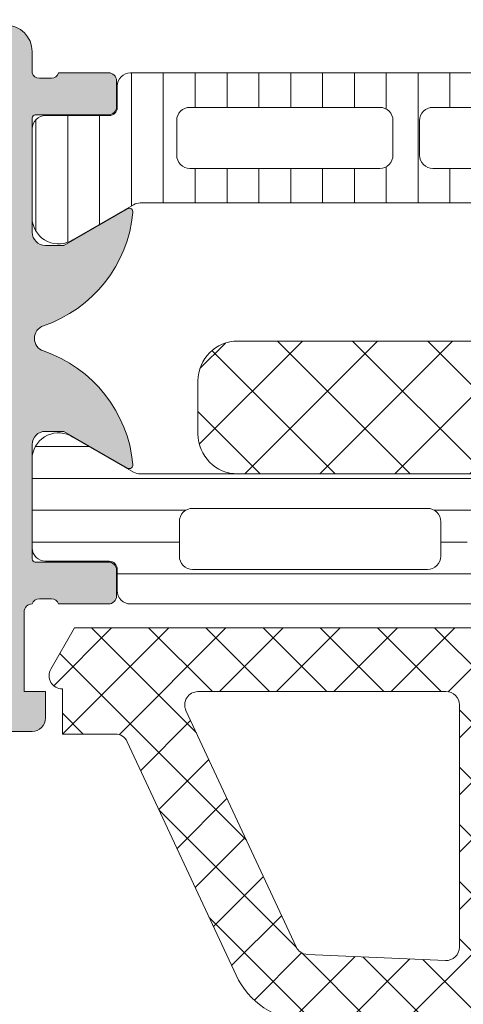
# Model space of a CAD drawing. Header units: millimetres. Extents: x 213386 to 506888, y 183055 to 450952.
# Tile 840 of 1056: x 399549 to 399566, y 325402 to 325439. Entities that reach past the tile are written whole.
import ezdxf

# ---------------------------------------------------------------- set-up
doc = ezdxf.new("R2010")
doc.units = ezdxf.units.MM
doc.layers.add('FASÁDA DETAILNÍ', color=255, linetype='Continuous', lineweight=0)
doc.layers.add('NOVA', color=255, linetype='Continuous', lineweight=0)
pattern_1 = [(135, (0, 0), (-1.077630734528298, -1.077630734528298), []), (225, (0, 0), (1.077630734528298, -1.077630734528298), [])]

# ---------------------------------------------------------------- blocks, each defined once
blk = doc.blocks.new('A$C69D17D4D')
at = {"layer": 'FASÁDA DETAILNÍ'}
h = blk.add_hatch(color=256, dxfattribs=at)
edge = h.paths.add_edge_path()
edge.add_arc((1588.938067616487, 7686.810455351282), 0.120000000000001, 90.0000000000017, 180.0000000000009, ccw=False)
edge.add_line((1588.938067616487, 7686.930455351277), (1591.698065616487, 7686.930455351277))
edge.add_arc((1591.698065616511, 7687.230455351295), 0.3000000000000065, 270, 359.9999999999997)
edge.add_line((1591.998065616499, 7687.230455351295), (1591.998065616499, 7688.210429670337))
edge.add_arc((1591.698065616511, 7688.210429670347), 0.3000000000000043, -8.905553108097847e-14, 90.00000000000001)
edge.add_line((1591.698065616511, 7688.510429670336), (1589.818054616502, 7688.510429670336))
edge.add_arc((1589.550511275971, 7688.589296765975), 0.2789255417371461, -91.16287007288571, -16.42459455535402, ccw=False)
edge.add_line((1589.544850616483, 7688.310428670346), (1589.091256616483, 7688.310428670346))
edge.add_arc((1589.085588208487, 7688.589266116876), 0.2788950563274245, -163.58012358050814, -88.83541062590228, ccw=False)
edge.add_line((1588.818067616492, 7688.510429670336), (1588.818067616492, 7689.310604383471))
edge.add_arc((1587.818067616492, 7689.31060438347), 0.9999999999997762, -1.276038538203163e-11, 89.9999999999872)
edge.add_line((1587.818067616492, 7690.31060438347), (1584.318060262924, 7690.31060438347))
edge.add_arc((1584.318080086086, 7689.310584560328), 1.000019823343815, 90.00113576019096, 179.9988642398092)
edge.add_line((1583.318060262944, 7689.31060438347), (1583.318060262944, 7688.81060438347))
edge.add_line((1583.318060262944, 7688.81060438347), (1585.818060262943, 7688.81060438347))
edge.add_arc((1585.818014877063, 7687.810558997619), 1.000045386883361, 0.0026002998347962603, 89.99739970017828, ccw=False)
edge.add_line((1586.818060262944, 7687.81060438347), (1586.818060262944, 7686.510586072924))
edge.add_arc((1585.818007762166, 7686.510638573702), 1.000052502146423, -89.99699208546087, -0.0030079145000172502, ccw=False)
edge.add_line((1585.818060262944, 7685.510586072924), (1578.818060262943, 7685.510586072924))
edge.add_arc((1578.318060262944, 7686.035707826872), 0.7250881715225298, -133.5961838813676, -46.40381611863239, ccw=False)
edge.add_line((1577.818060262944, 7685.510586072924), (1571.783972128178, 7685.510586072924))
edge.add_arc((1571.784024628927, 7686.510638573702), 1.000052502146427, 180.0030079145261, 269.9969920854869, ccw=False)
edge.add_line((1570.783972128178, 7686.510586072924), (1570.783972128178, 7687.81060438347))
edge.add_arc((1571.78401751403, 7687.810558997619), 1.000045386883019, 90.00260029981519, 179.9973997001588, ccw=False)
edge.add_line((1571.783972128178, 7688.81060438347), (1573.318060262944, 7688.81060438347))
edge.add_line((1573.318060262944, 7688.81060438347), (1573.318060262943, 7689.410610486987))
edge.add_line((1573.318060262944, 7689.410610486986), (1572.218054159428, 7690.510586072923))
edge.add_line((1572.218054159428, 7690.510586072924), (1568.818060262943, 7690.510586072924))
edge.add_line((1568.818060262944, 7690.510586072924), (1568.818060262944, 7663.510685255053))
edge.add_line((1568.818060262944, 7663.510685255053), (1572.218054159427, 7663.510685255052))
edge.add_line((1572.218054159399, 7663.510685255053), (1573.318060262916, 7664.610660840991))
edge.add_line((1573.318060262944, 7664.61066084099), (1573.318060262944, 7665.210666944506))
edge.add_line((1573.318060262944, 7665.210666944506), (1571.783972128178, 7665.210666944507))
edge.add_arc((1571.78401751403, 7666.210712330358), 1.000045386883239, 180.0026002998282, 269.99739970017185, ccw=False)
edge.add_line((1570.783972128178, 7666.210666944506), (1570.783972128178, 7667.510685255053))
edge.add_arc((1571.784024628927, 7667.510632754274), 1.000052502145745, 90.0030079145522, 179.996992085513, ccw=False)
edge.add_line((1571.783972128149, 7668.510685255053), (1577.818060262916, 7668.510685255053))
edge.add_arc((1578.318060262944, 7667.985563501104), 0.7250881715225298, 46.40381611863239, 133.5961838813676, ccw=False)
edge.add_line((1578.818060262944, 7668.510685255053), (1585.818060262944, 7668.510685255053))
edge.add_arc((1585.818007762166, 7667.510632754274), 1.000052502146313, 0.0030079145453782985, 89.99699208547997, ccw=False)
edge.add_line((1586.818060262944, 7667.510685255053), (1586.818060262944, 7666.210666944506))
edge.add_arc((1585.818014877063, 7666.210712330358), 1.000045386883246, -89.9973997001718, -0.0026002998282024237, ccw=False)
edge.add_line((1585.818060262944, 7665.210666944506), (1583.318060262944, 7665.210666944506))
edge.add_line((1583.318060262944, 7665.210666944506), (1583.318060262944, 7664.710666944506))
edge.add_arc((1584.318080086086, 7664.710686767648), 1.000019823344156, 180.0011357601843, 269.9988642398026)
edge.add_line((1584.318060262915, 7663.710666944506), (1588.818060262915, 7663.710666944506))
edge.add_arc((1588.818070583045, 7664.210656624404), 0.4999896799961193, 269.9988173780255, 360.0011826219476)
edge.add_line((1589.318060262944, 7664.210666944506), (1589.318060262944, 7665.210666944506))
edge.add_line((1589.318060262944, 7665.210666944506), (1588.518057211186, 7665.210666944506))
edge.add_line((1588.518057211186, 7665.210666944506), (1588.518057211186, 7668.210682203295))
edge.add_arc((1588.818064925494, 7668.210684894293), 0.3000077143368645, 89.99948607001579, 180.0005139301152, ccw=False)
edge.add_arc((1589.085588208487, 7668.431856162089), 0.2788950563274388, 88.83541062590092, 163.5801235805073, ccw=False)
edge.add_line((1589.091256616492, 7668.71069360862), (1589.544850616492, 7668.71069360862))
edge.add_arc((1589.550511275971, 7668.431825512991), 0.2789255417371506, 16.424594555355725, 91.16287007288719, ccw=False)
edge.add_line((1589.81805461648, 7668.51069260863), (1591.698065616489, 7668.51069260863))
edge.add_arc((1591.698065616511, 7668.810692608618), 0.3000000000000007, 269.9999999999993, 359.9999999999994)
edge.add_line((1591.998065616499, 7668.810692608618), (1591.998065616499, 7669.790666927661))
edge.add_arc((1591.698065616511, 7669.790666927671), 0.3000000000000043, 1.272221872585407e-14, 90.00000000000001)
edge.add_line((1591.698065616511, 7670.090666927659), (1588.938067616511, 7670.090666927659))
edge.add_arc((1588.938067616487, 7670.210666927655), 0.1200000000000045, 180, 269.9999999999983, ccw=False)
edge.add_line((1588.818067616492, 7670.210666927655), (1588.818067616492, 7674.510692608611))
edge.add_arc((1589.318067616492, 7674.51069260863), 0.4999999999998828, 90.00000000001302, 180.0000000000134, ccw=False)
edge.add_line((1589.318067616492, 7675.01069260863), (1590.018067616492, 7675.01069260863))
edge.add_line((1590.018067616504, 7675.01069260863), (1592.410887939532, 7673.629197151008))
edge.add_arc((1592.47994783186, 7673.748812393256), 0.1381197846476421, 239.9999999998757, 367.702437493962)
edge.add_arc((1587.63859659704, 7673.301194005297), 4.999999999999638, 5.34922800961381, 71.29059925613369)
edge.add_arc((1589.402822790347, 7678.510561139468), 0.5000000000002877, 108.70940074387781, 251.29059925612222, ccw=False)
edge.add_arc((1587.63859659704, 7683.719928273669), 4.999999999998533, -71.29059925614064, -5.349228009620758)
edge.add_arc((1592.47994783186, 7683.27230988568), 0.1381197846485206, -7.702437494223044, 119.9999999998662)
edge.add_line((1592.410887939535, 7683.391925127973), (1590.018067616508, 7682.010429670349))
edge.add_line((1590.018067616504, 7682.010429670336), (1589.318067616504, 7682.010429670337))
edge.add_arc((1589.318067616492, 7682.510429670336), 0.5000000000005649, 179.9999999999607, 269.99999999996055, ccw=False)
edge.add_line((1588.818067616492, 7682.510429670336), (1588.818067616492, 7686.810455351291))
edge = h.paths.add_edge_path(flags=16)
edge.add_arc((1570.918066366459, 7671.510677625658), 0.5, 180, 270, ccw=False)
edge.add_line((1570.418066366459, 7671.510677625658), (1570.418066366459, 7683.510586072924))
edge.add_arc((1570.918066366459, 7683.510586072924), 0.5, 90, 180, ccw=False)
edge.add_line((1570.918066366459, 7684.010586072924), (1586.618048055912, 7684.010586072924))
edge.add_arc((1586.618048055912, 7683.510586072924), 0.5, 0, 90, ccw=False)
edge.add_line((1587.118048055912, 7683.510586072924), (1587.118048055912, 7671.510677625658))
edge.add_arc((1586.618048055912, 7671.510677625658), 0.5, -90, 0, ccw=False)
edge.add_line((1586.618048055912, 7671.010677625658), (1585.118048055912, 7671.010677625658))
edge.add_line((1585.118048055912, 7671.010677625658), (1585.118048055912, 7670.510677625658))
edge.add_arc((1584.618048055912, 7670.510677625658), 0.5000000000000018, -89.99999999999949, 0, ccw=False)
edge.add_line((1584.618048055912, 7670.010677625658), (1572.918066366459, 7670.010677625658))
edge.add_arc((1572.918066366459, 7670.510677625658), 0.5, 180, 269.9999999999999, ccw=False)
edge.add_line((1572.418066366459, 7670.510677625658), (1572.418066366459, 7671.010677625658))
edge.add_line((1572.418066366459, 7671.010677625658), (1570.918066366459, 7671.010677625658))
h = blk.add_hatch(dxfattribs=at)
h.set_pattern_fill('_USER', color=256, scale=1.2, angle=90, style=0, pattern_type=0)
h.set_pattern_definition([(90, (0, 0), (-1.2, 7.347638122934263e-17), [])])
edge = h.paths.add_edge_path()
edge.add_line((1622.493950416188, 7683.543574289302), (1624.777607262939, 7682.225104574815))
edge.add_arc((1625.318242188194, 7683.066357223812), 0.9999960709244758, 237.2729839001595, 351.8183919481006)
edge.add_line((1626.308060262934, 7682.92404657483), (1626.308060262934, 7686.400588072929))
edge.add_arc((1625.808064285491, 7686.400590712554), 0.4999959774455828, -0.0003024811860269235, 90.00030248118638)
edge.add_line((1625.808061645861, 7686.900586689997), (1623.408063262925, 7686.9002547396))
edge.add_arc((1623.408063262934, 7687.200254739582), 0.3000000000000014, 180, 269.9999999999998, ccw=False)
edge.add_line((1623.108063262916, 7687.200254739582), (1623.108063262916, 7688.010586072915))
edge.add_arc((1622.608065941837, 7688.010588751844), 0.4999973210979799, -0.0003069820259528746, 90.00030698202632)
edge.add_line((1622.608063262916, 7688.510586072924), (1592.525588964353, 7688.510586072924))
edge.add_arc((1592.525586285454, 7688.010588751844), 0.4999973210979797, 89.99969301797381, 180.0003069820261)
edge.add_line((1592.025588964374, 7688.010586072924), (1592.025588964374, 7687.20025473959))
edge.add_arc((1591.725588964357, 7687.200254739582), 0.3000000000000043, -90, -1.1368683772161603e-13, ccw=False)
edge.add_line((1591.725588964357, 7686.900254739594), (1589.32559058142, 7686.900586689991))
edge.add_arc((1589.325587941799, 7686.400590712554), 0.4999959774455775, 89.99969751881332, 180.0003024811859)
edge.add_line((1588.825591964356, 7686.400588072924), (1588.825591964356, 7682.924046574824))
edge.add_arc((1589.815410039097, 7683.066357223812), 0.9999960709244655, 188.1816080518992, 302.7270160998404)
edge.add_line((1590.35604496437, 7682.225104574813), (1592.63970181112, 7683.5435742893))
edge.add_arc((1592.889701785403, 7683.110561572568), 0.5000000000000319, 90.00005990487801, 119.9999965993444, ccw=False)
edge.add_line((1592.88970126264, 7683.610561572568), (1622.243950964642, 7683.610561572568))
edge.add_arc((1622.243950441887, 7683.110561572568), 0.5000000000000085, 60.0000034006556, 89.99994009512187, ccw=False)
edge = h.paths.add_edge_path(flags=16)
edge.add_line((1601.917233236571, 7684.910572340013), (1594.767208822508, 7684.910587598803))
edge.add_arc((1594.76725238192, 7685.410631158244), 0.5000435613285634, 180.0049911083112, 269.9950088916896, ccw=False)
edge.add_line((1594.267208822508, 7685.410587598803), (1594.267208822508, 7686.710596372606))
edge.add_arc((1594.767221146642, 7686.710568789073), 0.5000123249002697, 90.00141220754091, 179.9968392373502, ccw=False)
edge.add_line((1594.767208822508, 7687.210581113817), (1601.917233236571, 7687.210581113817))
edge.add_arc((1601.917189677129, 7686.710537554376), 0.5000435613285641, 0.004991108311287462, 89.99500889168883, ccw=False)
edge.add_line((1602.417233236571, 7686.710581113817), (1602.417233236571, 7685.410572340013))
edge.add_arc((1601.917189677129, 7685.410615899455), 0.5000435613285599, -89.99500889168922, -0.004991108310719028, ccw=False)
edge = h.paths.add_edge_path(flags=16)
edge.add_line((1620.267232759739, 7684.910572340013), (1613.117206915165, 7684.910572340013))
edge.add_arc((1613.117250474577, 7685.410615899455), 0.5000435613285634, 180.0049911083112, 269.9950088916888, ccw=False)
edge.add_line((1612.617206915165, 7685.410572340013), (1612.617206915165, 7686.710581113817))
edge.add_arc((1613.117250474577, 7686.710537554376), 0.5000435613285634, 90.00499110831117, 179.9950088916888, ccw=False)
edge.add_line((1613.117206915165, 7687.210581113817), (1620.267232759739, 7687.210581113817))
edge.add_arc((1620.267189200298, 7686.710537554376), 0.5000435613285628, 0.004991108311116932, 89.99500889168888, ccw=False)
edge.add_line((1620.767232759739, 7686.710581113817), (1620.767232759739, 7685.410572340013))
edge.add_arc((1620.267189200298, 7685.410615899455), 0.5000435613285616, -89.99500889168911, -0.004991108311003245, ccw=False)
edge = h.paths.add_edge_path(flags=16)
edge.add_line((1611.117206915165, 7684.910572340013), (1603.917233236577, 7684.910572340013))
edge.add_arc((1603.917182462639, 7685.410521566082), 0.4999492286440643, -180.00581885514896, -89.99418114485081, ccw=False)
edge.add_line((1603.417233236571, 7685.410572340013), (1603.417233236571, 7686.710581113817))
edge.add_arc((1603.917182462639, 7686.710631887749), 0.4999492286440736, 89.99418114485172, 180.0058188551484, ccw=False)
edge.add_line((1603.917233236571, 7687.210581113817), (1611.117206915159, 7687.210581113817))
edge.add_arc((1611.117257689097, 7686.710631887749), 0.4999492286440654, -0.005818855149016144, 90.00581885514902, ccw=False)
edge.add_line((1611.617206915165, 7686.710581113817), (1611.617206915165, 7685.410572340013))
edge.add_arc((1611.117257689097, 7685.410521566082), 0.4999492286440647, -90.00581885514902, 0.005818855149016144, ccw=False)
h = blk.add_hatch(dxfattribs=at)
h.set_pattern_fill('NETZ', color=256, scale=2, angle=45, style=0)
h.set_pattern_definition([(45, (0, 0), (-1.414213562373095, 1.414213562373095), []), (135, (0, 0), (-1.414213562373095, -1.414213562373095), [])])
h.paths.add_polyline_path([(1623.566983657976, 7678.411320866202, -0.4142135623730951), (1625.066983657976, 7676.911320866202), (1625.066983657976, 7674.911320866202, -0.4142135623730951), (1623.566983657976, 7673.411320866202), (1596.566983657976, 7673.411320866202, -0.4142135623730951), (1595.066983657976, 7674.911320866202), (1595.066983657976, 7676.911320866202, -0.4142135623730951), (1596.566983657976, 7678.411320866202)])
h = blk.add_hatch(dxfattribs=at)
h.set_pattern_fill('LINIE', color=256, scale=1.2, angle=180, style=0)
h.set_pattern_definition([(180, (1631.942673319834, 7687.793548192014), (-1.469551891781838e-16, -1.2), [])])
edge = h.paths.add_edge_path()
edge.add_arc((1628.407976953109, 7669.819775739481), 0.3000000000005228, 89.99792470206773, 179.9979247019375)
edge.add_line((1628.107976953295, 7669.819786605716), (1628.107948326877, 7669.009455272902))
edge.add_arc((1627.607951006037, 7669.009470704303), 0.4999973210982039, 269.9976177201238, 359.99823168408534, ccw=False)
edge.add_line((1627.607930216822, 7668.50947338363), (1626.766857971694, 7668.508152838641))
edge.add_arc((1626.766857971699, 7668.308152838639), 0.1999999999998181, 89.99999999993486, 180)
edge.add_line((1626.566857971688, 7668.308152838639), (1626.566857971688, 7664.208152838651))
edge.add_arc((1626.066857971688, 7664.208152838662), 0.5, -90, 0, ccw=False)
edge.add_line((1626.066857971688, 7663.708152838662), (1625.23610874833, 7663.708152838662))
edge.add_arc((1625.23610874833, 7664.708152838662), 1, 195.0000000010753, 269.99999999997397, ccw=False)
edge.add_line((1624.270182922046, 7664.449333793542), (1624.066857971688, 7665.208152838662))
edge.add_line((1624.066857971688, 7665.208152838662), (1625.066857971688, 7665.208152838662))
edge.add_line((1625.066857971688, 7665.208152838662), (1625.066857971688, 7667.508152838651))
edge.add_arc((1624.062731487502, 7667.506443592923), 1.004127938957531, 0.09753001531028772, 89.7659122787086)
edge.add_line((1624.066833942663, 7668.510563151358), (1621.066955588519, 7668.510563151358))
edge.add_arc((1621.070983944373, 7667.506443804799), 1.004127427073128, 90.2298596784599, 179.9024820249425)
edge.add_line((1620.066857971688, 7667.508152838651), (1620.066857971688, 7665.208152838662))
edge.add_line((1620.066857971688, 7665.208152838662), (1621.066857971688, 7665.208152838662))
edge.add_line((1621.066857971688, 7665.208152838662), (1620.863533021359, 7664.449333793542))
edge.add_arc((1619.897607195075, 7664.708152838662), 1.000000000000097, 270, 344.99999999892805, ccw=False)
edge.add_line((1619.897607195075, 7663.708152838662), (1619.066857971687, 7663.708152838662))
edge.add_arc((1619.066857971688, 7664.208152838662), 0.5, 180, 270, ccw=False)
edge.add_line((1618.566857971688, 7664.208152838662), (1618.566857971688, 7668.308152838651))
edge.add_arc((1618.362684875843, 7668.306424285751), 0.2041804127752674, 0.485061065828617, 88.84413105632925)
edge.add_line((1618.366803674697, 7668.510563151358), (1592.525436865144, 7668.510586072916))
edge.add_arc((1592.525452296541, 7669.010583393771), 0.4999973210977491, 179.9976177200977, 269.9982316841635, ccw=False)
edge.add_line((1592.025454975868, 7669.010604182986), (1592.025483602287, 7669.820935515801))
edge.add_arc((1591.725483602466, 7669.820946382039), 0.2999999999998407, 359.9979247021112, 449.9979247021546)
edge.add_line((1591.725494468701, 7670.120946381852), (1589.325496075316, 7670.120701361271))
edge.add_arc((1589.325511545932, 7670.620697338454), 0.4999959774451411, 179.9976222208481, 269.9982271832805, ccw=False)
edge.add_line((1588.825515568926, 7670.620718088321), (1588.82564221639, 7674.097259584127))
edge.add_arc((1589.81545513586, 7673.95491308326), 0.9999960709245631, 57.27090860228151, 171.8163166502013, ccw=False)
edge.add_line((1590.356120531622, 7674.796146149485), (1592.639729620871, 7673.477593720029))
edge.add_arc((1592.88974527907, 7673.910597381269), 0.4999999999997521, 239.9979281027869, 269.9978647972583)
edge.add_line((1592.889726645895, 7673.410597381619), (1627.243995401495, 7673.409511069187))
edge.add_arc((1627.244012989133, 7673.909511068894), 0.5000000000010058, 269.9979846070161, 299.997921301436)
edge.add_line((1627.493997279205, 7673.476489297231), (1629.77770188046, 7674.794876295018))
edge.add_arc((1630.31830633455, 7673.953604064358), 0.9999960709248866, 8.179532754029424, 122.7249408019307, ccw=False)
edge.add_line((1631.308129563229, 7674.095878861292), (1631.308002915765, 7670.619337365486))
edge.add_arc((1630.808006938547, 7670.619352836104), 0.4999959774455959, 269.99762222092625, 359.99822718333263, ccw=False)
edge.add_line((1630.80798618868, 7670.119356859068), (1628.407987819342, 7670.11977573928))
edge = h.paths.add_edge_path(flags=16)
edge.add_line((1604.216864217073, 7670.310051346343), (1604.216864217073, 7671.610045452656))
edge.add_arc((1603.716867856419, 7671.610049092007), 0.4999963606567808, 359.9995829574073, 450.0004170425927)
edge.add_line((1603.716864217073, 7672.11004545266), (1594.866870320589, 7672.11004545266))
edge.add_arc((1594.86686668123, 7671.610049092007), 0.4999963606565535, 89.99958295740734, 180.0004170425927)
edge.add_line((1594.366870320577, 7671.61004545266), (1594.366870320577, 7670.310051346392))
edge.add_arc((1594.866870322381, 7670.310034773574), 0.5000000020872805, 179.9981008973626, 269.9999997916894)
edge.add_line((1594.866870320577, 7669.810034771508), (1603.716864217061, 7669.810034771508))
edge.add_arc((1603.716864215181, 7670.310034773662), 0.5000000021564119, 270.000000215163, 360.0018990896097)
edge = h.paths.add_edge_path(flags=16)
edge.add_arc((1614.416870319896, 7670.310034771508), 0.5, 269.9999999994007, 360)
edge.add_line((1614.916870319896, 7670.310034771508), (1614.916870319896, 7671.61004545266))
edge.add_arc((1614.416870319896, 7671.61004545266), 0.5, 0, 90.00000000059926)
edge.add_line((1614.416870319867, 7672.11004545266), (1605.716864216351, 7672.11004545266))
edge.add_arc((1605.716864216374, 7671.61004545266), 0.5, 90.00000000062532, 179.9999999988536)
edge.add_line((1605.216864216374, 7671.61004545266), (1605.216864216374, 7670.310034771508))
edge.add_arc((1605.716864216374, 7670.310034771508), 0.5, 179.9999999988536, 269.9999999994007)
edge.add_line((1605.716864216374, 7669.810034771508), (1614.41687031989, 7669.810034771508))
edge = h.paths.add_edge_path(flags=16)
edge.add_arc((1616.41686668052, 7671.610049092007), 0.4999963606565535, 89.99958295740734, 180.0004170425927)
edge.add_line((1615.916870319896, 7671.61004545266), (1615.916870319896, 7670.310051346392))
edge.add_arc((1616.4168703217, 7670.310034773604), 0.5000000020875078, 179.9981008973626, 269.9999997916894)
edge.add_line((1616.416870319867, 7669.810034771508), (1625.26687947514, 7669.810034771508))
edge.add_arc((1625.266879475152, 7670.310019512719), 0.4999847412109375, 269.9999999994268, 360)
edge.add_line((1625.766864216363, 7670.310019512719), (1625.766864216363, 7671.610030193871))
edge.add_arc((1625.266848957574, 7671.610030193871), 0.5000152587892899, 0, 90.0000000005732)
edge.add_line((1625.266848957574, 7672.11004545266), (1616.416870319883, 7672.11004545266))
h = blk.add_hatch(dxfattribs=at)
h.set_pattern_fill('ANSI37', color=256, scale=0.48, angle=90, style=0)
h.set_pattern_definition(pattern_1)
edge = h.paths.add_edge_path(flags=16)
edge.add_line((1622.219337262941, 7664.174880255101), (1622.119593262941, 7665.567734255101))
edge.add_arc((1622.718060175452, 7665.610591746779), 0.599999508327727, 89.99999164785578, 184.0960805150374, ccw=False)
edge.add_arc((1622.718060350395, 7665.610591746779), 0.5999995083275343, -4.096080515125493, 90.0000083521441, ccw=False)
edge.add_line((1623.316527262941, 7665.567734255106), (1623.216783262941, 7664.174880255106))
edge.add_arc((1622.718060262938, 7664.210594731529), 0.500000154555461, 184.096064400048, 355.9039355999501, ccw=False)
edge = h.paths.add_edge_path(flags=16)
edge.add_arc((1624.318056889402, 7661.010586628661), 0.49999962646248, 89.99995719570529, 180.0000428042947, ccw=False)
edge.add_line((1624.318057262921, 7661.510586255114), (1627.911742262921, 7661.510586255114))
edge.add_arc((1627.911742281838, 7661.010585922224), 0.5000003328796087, -23.21802660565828, 90.00000216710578, ccw=False)
edge.add_line((1628.371248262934, 7660.813470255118), (1625.655370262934, 7654.482368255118))
edge.add_arc((1625.195864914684, 7654.679484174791), 0.4999998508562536, 267.4998893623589, 336.78191820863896, ccw=False)
edge.add_line((1625.174054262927, 7654.179960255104), (1624.296247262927, 7654.218286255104))
edge.add_arc((1624.318056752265, 7654.71780986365), 0.4999994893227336, 179.9999551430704, 267.50002088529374, ccw=False)
edge.add_line((1623.818057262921, 7654.717810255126), (1623.818057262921, 7661.010586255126))
edge = h.paths.add_edge_path(flags=16)
edge.add_line((1598.764138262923, 7655.602424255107), (1594.615468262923, 7664.499277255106))
edge.add_arc((1595.068622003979, 7664.710586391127), 0.4999998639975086, 89.9999703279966, 205.000007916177, ccw=False)
edge.add_line((1595.068622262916, 7665.210586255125), (1604.418057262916, 7665.210586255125))
edge.add_arc((1604.418057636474, 7664.710586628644), 0.49999962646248, -4.28042947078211e-05, 90.00004280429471, ccw=False)
edge.add_line((1604.918057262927, 7664.710586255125), (1604.918057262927, 7655.586663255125))
edge.add_arc((1604.418057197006, 7655.586663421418), 0.5000000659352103, 267.4999727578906, 359.999980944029, ccw=False)
edge.add_line((1604.396247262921, 7655.087139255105), (1599.195483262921, 7655.314209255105))
edge.add_arc((1599.217292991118, 7655.813734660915), 0.5000012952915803, 205.0000919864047, 267.5000025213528, ccw=False)
edge = h.paths.add_edge_path(flags=16)
edge.add_arc((1607.618056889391, 7664.710586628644), 0.49999962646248, 89.99995719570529, 180.0000428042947, ccw=False)
edge.add_line((1607.618057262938, 7665.210586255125), (1614.818057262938, 7665.210586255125))
edge.add_arc((1614.818057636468, 7664.710586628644), 0.49999962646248, -4.28042947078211e-05, 90.00004280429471, ccw=False)
edge.add_line((1615.318057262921, 7664.710586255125), (1615.318057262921, 7663.510586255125))
edge.add_arc((1617.318055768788, 7663.510584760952), 1.999998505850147, 179.9999571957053, 270.0000428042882)
edge.add_line((1617.318057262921, 7661.510586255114), (1621.118057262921, 7661.510586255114))
edge.add_arc((1621.118057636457, 7661.010586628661), 0.49999962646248, -4.28042947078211e-05, 90.00004280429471, ccw=False)
edge.add_line((1621.618057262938, 7661.010586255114), (1621.618057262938, 7654.857525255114))
edge.add_arc((1621.118057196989, 7654.857525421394), 0.5000000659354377, 267.4999727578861, 359.9999809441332, ccw=False)
edge.add_line((1621.096247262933, 7654.35800125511), (1615.596247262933, 7654.59813625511))
edge.add_arc((1615.618056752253, 7655.097659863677), 0.4999994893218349, 179.9999551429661, 267.50002088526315, ccw=False)
edge.add_line((1615.118057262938, 7655.097660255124), (1615.118057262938, 7660.410586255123))
edge.add_arc((1614.018057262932, 7660.410586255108), 1.099999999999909, 0, 180)
edge.add_line((1612.918057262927, 7660.410586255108), (1612.918057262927, 7655.237375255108))
edge.add_arc((1612.418057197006, 7655.23737542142), 0.5000000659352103, 267.4999727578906, 359.999980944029, ccw=False)
edge.add_line((1612.396247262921, 7654.737851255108), (1607.596247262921, 7654.947424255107))
edge.add_arc((1607.618056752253, 7655.446947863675), 0.4999994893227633, 179.9999551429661, 267.50002088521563, ccw=False)
edge.add_line((1607.118057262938, 7655.446948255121), (1607.118057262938, 7664.710586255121))
edge = h.paths.add_edge_path()
edge.add_line((1592.405004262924, 7663.32412925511), (1596.502853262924, 7654.53626325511))
edge.add_ellipse((1599.221778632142, 7655.804120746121), major_axis=(-3.000002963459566, 0), ratio=1, start_angle=25.00003062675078, end_angle=87.49994116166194)
edge.add_line((1599.090917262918, 7652.806973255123), (1599.739867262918, 7652.778639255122))
edge.add_ellipse((1599.7180577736, 7652.279115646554), major_axis=(-0.4999994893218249, 0), ratio=1, start_angle=179.9999551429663, end_angle=267.5000208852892, ccw=False)
edge.add_line((1600.218057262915, 7652.279115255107), (1600.218057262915, 7651.310586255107))
edge.add_ellipse((1600.318057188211, 7651.310586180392), major_axis=(-0.09999992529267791, 0), ratio=1, start_angle=-4.28043988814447e-05, end_angle=90.00004280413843)
edge.add_line((1600.318057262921, 7651.210586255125), (1600.918057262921, 7651.210586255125))
edge.add_ellipse((1600.918057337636, 7651.310586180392), major_axis=(-0.09999992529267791, 0), ratio=1, start_angle=89.99995719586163, end_angle=180.000042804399)
edge.add_line((1601.018057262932, 7651.310586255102), (1601.018057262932, 7652.213624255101))
edge.add_ellipse((1601.518057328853, 7652.213624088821), major_axis=(-0.500000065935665, 0), ratio=1, start_angle=267.49997275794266, end_angle=359.99998094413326, ccw=False)
edge.add_line((1601.539867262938, 7652.713148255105), (1610.440161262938, 7652.319310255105))
edge.add_ellipse((1610.418057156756, 7651.819798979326), major_axis=(-0.5000001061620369, 0), ratio=1, start_angle=179.9999170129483, end_angle=267.46623077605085, ccw=False)
edge.add_line((1610.918057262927, 7651.819798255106), (1610.918057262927, 7651.210586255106))
edge.add_ellipse((1611.018057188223, 7651.210586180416), major_axis=(-0.09999992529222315, 0), ratio=1, start_angle=-4.28043988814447e-05, end_angle=90.00004280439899)
edge.add_line((1611.018057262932, 7651.110586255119), (1611.618057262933, 7651.110586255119))
edge.add_ellipse((1611.618057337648, 7651.210586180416), major_axis=(-0.09999992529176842, 0), ratio=1, start_angle=89.99995719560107, end_angle=180.000042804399)
edge.add_line((1611.718057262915, 7651.210586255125), (1611.718057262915, 7651.740148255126))
edge.add_ellipse((1612.218057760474, 7651.740148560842), major_axis=(-0.5000004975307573, 0), ratio=1, start_angle=-92.53369799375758, end_angle=3.503428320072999e-05, ccw=False)
edge.add_line((1612.240161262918, 7652.239660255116), (1623.780386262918, 7651.729004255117))
edge.add_ellipse((1623.758576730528, 7651.22947965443), major_axis=(-0.5000004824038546, 0), ratio=1, start_angle=176.7829426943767, end_angle=267.500020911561, ccw=False)
edge.add_line((1624.25778926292, 7651.201420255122), (1623.96922626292, 7646.067677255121))
edge.add_ellipse((1623.558808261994, 7646.183232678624), major_axis=(-0.426375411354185, 0), ratio=1, start_angle=20.758972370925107, end_angle=164.2751455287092, ccw=False)
edge.add_line((1623.160113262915, 7646.032109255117), (1623.161353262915, 7646.264712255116))
edge.add_line((1623.161353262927, 7646.264712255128), (1623.459491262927, 7648.147291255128))
edge.add_line((1623.45949126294, 7648.147291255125), (1623.05906526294, 7650.996576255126))
edge.add_ellipse((1622.761984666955, 7650.95482565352), major_axis=(-0.2999999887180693, 0), ratio=1, start_angle=187.9997440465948, end_angle=304.5977463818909)
edge.add_ellipse((1624.295098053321, 7648.732254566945), major_axis=(-3.000047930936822, 0), ratio=1, start_angle=-55.40235871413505, end_angle=18.00842458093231)
edge.add_line((1621.442019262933, 7647.804769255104), (1622.075595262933, 7645.549878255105))
edge.add_ellipse((1622.850807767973, 7645.710807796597), major_axis=(-0.7917403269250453, 0), ratio=1, start_angle=11.72768979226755, end_angle=83.20165374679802)
edge.add_line((1622.757085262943, 7644.92463425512), (1623.815295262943, 7644.92341325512))
edge.add_ellipse((1623.686171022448, 7646.102499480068), major_axis=(-1.18613548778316, 0), ratio=1, start_angle=96.24967815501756, end_angle=161.3444235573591)
edge.add_line((1624.809985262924, 7645.72308025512), (1625.904318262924, 7648.96442025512))
edge.add_line((1625.904318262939, 7648.964420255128), (1628.794096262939, 7657.014215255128))
edge.add_line((1628.794096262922, 7657.014215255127), (1633.126905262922, 7666.912092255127))
edge.add_ellipse((1632.667896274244, 7667.110362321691), major_axis=(-0.5000002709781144, 0), ratio=1, start_angle=156.6379505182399, end_angle=269.9334236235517)
edge.add_line((1632.668477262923, 7667.610362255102), (1632.121776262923, 7667.610997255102))
edge.add_ellipse((1632.121195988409, 7667.110997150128), major_axis=(-0.50000044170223, 0), ratio=1, start_angle=269.9335054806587, end_angle=336.0791754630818)
edge.add_line((1631.664142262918, 7667.31373425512), (1630.262386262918, 7664.10973125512))
edge.add_ellipse((1629.346245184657, 7664.510585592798), major_axis=(-0.9999993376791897, 0), ratio=1, start_angle=89.99994718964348, end_angle=156.3683852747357, ccw=False)
edge.add_line((1629.346244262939, 7663.510586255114), (1624.118302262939, 7663.510586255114))
edge.add_line((1624.118302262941, 7663.510586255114), (1624.118293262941, 7665.310065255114))
edge.add_line((1624.118293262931, 7665.310065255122), (1624.633094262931, 7665.448007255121))
edge.add_ellipse((1624.518329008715, 7665.725161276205), major_axis=(-0.2999756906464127, 0), ratio=1, start_angle=112.4937002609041, end_angle=202.5035666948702)
edge.add_line((1624.795463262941, 7665.839974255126), (1623.946296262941, 7667.110101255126))
edge.add_ellipse((1623.080432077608, 7666.610380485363), major_axis=(-0.9997207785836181, 0), ratio=1, start_angle=209.9907606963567, end_angle=270.0076118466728)
edge.add_line((1623.080299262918, 7667.610101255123), (1622.355938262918, 7667.610070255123))
edge.add_ellipse((1622.356146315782, 7666.610332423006), major_axis=(-0.9997378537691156, 0), ratio=1, start_angle=270.0119236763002, end_angle=330.0086750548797)
edge.add_line((1621.490272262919, 7667.110070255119), (1620.64110526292, 7665.839974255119))
edge.add_ellipse((1620.918252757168, 7665.725162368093), major_axis=(-0.2999875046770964, 0), ratio=1, start_angle=-22.50240617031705, end_angle=67.50139619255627)
edge.add_line((1620.803459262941, 7665.448007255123), (1621.318275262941, 7665.310035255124))
edge.add_line((1621.318275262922, 7665.310035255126), (1621.318283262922, 7663.510586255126))
edge.add_line((1621.318283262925, 7663.510586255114), (1618.118056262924, 7663.510586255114))
edge.add_ellipse((1618.118056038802, 7663.810586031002), major_axis=(-0.2999997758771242, 0), ratio=1, start_angle=-4.280439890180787e-05, end_angle=90.00004280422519, ccw=False)
edge.add_line((1617.818056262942, 7663.810586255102), (1617.818056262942, 7667.110582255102))
edge.add_ellipse((1617.318056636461, 7667.110582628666), major_axis=(-0.49999962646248, 0), ratio=1, start_angle=179.9999571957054, end_angle=270.0000428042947)
edge.add_line((1617.318056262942, 7667.610582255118), (1590.420434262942, 7667.610582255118))
edge.add_line((1590.420434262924, 7667.610582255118), (1589.525316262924, 7666.060190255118))
edge.add_ellipse((1589.958328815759, 7665.810190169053), major_axis=(-0.4999999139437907, 0), ratio=1, start_angle=-30.00001708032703, end_angle=89.99993664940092)
edge.add_line((1589.958328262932, 7665.310190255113), (1589.958328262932, 7663.612819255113))
edge.add_line((1589.958328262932, 7663.612819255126), (1591.951850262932, 7663.612819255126))
edge.add_ellipse((1591.951850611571, 7663.11281899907), major_axis=(-0.5000002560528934, 0), ratio=1, start_angle=205.0001285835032, end_angle=270.0000399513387, ccw=False)
h = blk.add_hatch(dxfattribs=at)
h.set_pattern_fill('ANSI37', color=256, scale=0.48, angle=90, style=0)
h.set_pattern_definition(pattern_1)
edge = h.paths.add_edge_path(flags=16)
edge.add_line((1622.219337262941, 7664.174880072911), (1622.119593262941, 7665.567734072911))
edge.add_arc((1622.718060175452, 7665.610591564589), 0.599999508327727, 89.99999164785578, 184.0960805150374, ccw=False)
edge.add_arc((1622.718060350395, 7665.610591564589), 0.5999995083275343, -4.096080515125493, 90.0000083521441, ccw=False)
edge.add_line((1623.316527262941, 7665.567734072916), (1623.216783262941, 7664.174880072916))
edge.add_arc((1622.718060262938, 7664.210594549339), 0.500000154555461, 184.096064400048, 355.9039355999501, ccw=False)
edge = h.paths.add_edge_path(flags=16)
edge.add_arc((1624.318056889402, 7661.010586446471), 0.49999962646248, 89.99995719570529, 180.0000428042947, ccw=False)
edge.add_line((1624.318057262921, 7661.510586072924), (1627.911742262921, 7661.510586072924))
edge.add_arc((1627.911742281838, 7661.010585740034), 0.5000003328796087, -23.21802660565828, 90.00000216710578, ccw=False)
edge.add_line((1628.371248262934, 7660.813470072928), (1625.655370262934, 7654.482368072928))
edge.add_arc((1625.195864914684, 7654.679483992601), 0.4999998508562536, 267.4998893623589, 336.78191820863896, ccw=False)
edge.add_line((1625.174054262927, 7654.179960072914), (1624.296247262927, 7654.218286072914))
edge.add_arc((1624.318056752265, 7654.71780968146), 0.4999994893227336, 179.9999551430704, 267.50002088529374, ccw=False)
edge.add_line((1623.818057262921, 7654.717810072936), (1623.818057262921, 7661.010586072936))
edge = h.paths.add_edge_path(flags=16)
edge.add_line((1598.764138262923, 7655.602424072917), (1594.615468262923, 7664.499277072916))
edge.add_arc((1595.068622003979, 7664.710586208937), 0.4999998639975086, 89.9999703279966, 205.000007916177, ccw=False)
edge.add_line((1595.068622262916, 7665.210586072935), (1604.418057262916, 7665.210586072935))
edge.add_arc((1604.418057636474, 7664.710586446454), 0.49999962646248, -4.28042947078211e-05, 90.00004280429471, ccw=False)
edge.add_line((1604.918057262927, 7664.710586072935), (1604.918057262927, 7655.586663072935))
edge.add_arc((1604.418057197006, 7655.586663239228), 0.5000000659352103, 267.4999727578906, 359.999980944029, ccw=False)
edge.add_line((1604.396247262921, 7655.087139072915), (1599.195483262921, 7655.314209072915))
edge.add_arc((1599.217292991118, 7655.813734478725), 0.5000012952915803, 205.0000919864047, 267.5000025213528, ccw=False)
edge = h.paths.add_edge_path(flags=16)
edge.add_arc((1607.618056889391, 7664.710586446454), 0.49999962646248, 89.99995719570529, 180.0000428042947, ccw=False)
edge.add_line((1607.618057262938, 7665.210586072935), (1614.818057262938, 7665.210586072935))
edge.add_arc((1614.818057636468, 7664.710586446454), 0.49999962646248, -4.28042947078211e-05, 90.00004280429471, ccw=False)
edge.add_line((1615.318057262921, 7664.710586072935), (1615.318057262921, 7663.510586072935))
edge.add_arc((1617.318055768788, 7663.510584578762), 1.999998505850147, 179.9999571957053, 270.0000428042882)
edge.add_line((1617.318057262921, 7661.510586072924), (1621.118057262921, 7661.510586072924))
edge.add_arc((1621.118057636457, 7661.010586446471), 0.49999962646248, -4.28042947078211e-05, 90.00004280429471, ccw=False)
edge.add_line((1621.618057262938, 7661.010586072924), (1621.618057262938, 7654.857525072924))
edge.add_arc((1621.118057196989, 7654.857525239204), 0.5000000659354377, 267.4999727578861, 359.9999809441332, ccw=False)
edge.add_line((1621.096247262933, 7654.35800107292), (1615.596247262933, 7654.59813607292))
edge.add_arc((1615.618056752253, 7655.097659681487), 0.4999994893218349, 179.9999551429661, 267.50002088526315, ccw=False)
edge.add_line((1615.118057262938, 7655.097660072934), (1615.118057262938, 7660.410586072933))
edge.add_arc((1614.018057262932, 7660.410586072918), 1.099999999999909, 0, 180)
edge.add_line((1612.918057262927, 7660.410586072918), (1612.918057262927, 7655.237375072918))
edge.add_arc((1612.418057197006, 7655.23737523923), 0.5000000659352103, 267.4999727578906, 359.999980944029, ccw=False)
edge.add_line((1612.396247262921, 7654.737851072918), (1607.596247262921, 7654.947424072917))
edge.add_arc((1607.618056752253, 7655.446947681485), 0.4999994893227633, 179.9999551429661, 267.50002088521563, ccw=False)
edge.add_line((1607.118057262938, 7655.446948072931), (1607.118057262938, 7664.710586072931))
edge = h.paths.add_edge_path()
edge.add_line((1592.405004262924, 7663.32412907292), (1596.502853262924, 7654.53626307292))
edge.add_ellipse((1599.221778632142, 7655.804120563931), major_axis=(-3.000002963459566, 0), ratio=1, start_angle=25.00003062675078, end_angle=87.49994116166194)
edge.add_line((1599.090917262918, 7652.806973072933), (1599.739867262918, 7652.778639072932))
edge.add_ellipse((1599.7180577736, 7652.279115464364), major_axis=(-0.4999994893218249, 0), ratio=1, start_angle=179.9999551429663, end_angle=267.5000208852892, ccw=False)
edge.add_line((1600.218057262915, 7652.279115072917), (1600.218057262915, 7651.310586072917))
edge.add_ellipse((1600.318057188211, 7651.310585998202), major_axis=(-0.09999992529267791, 0), ratio=1, start_angle=-4.28043988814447e-05, end_angle=90.00004280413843)
edge.add_line((1600.318057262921, 7651.210586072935), (1600.918057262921, 7651.210586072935))
edge.add_ellipse((1600.918057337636, 7651.310585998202), major_axis=(-0.09999992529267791, 0), ratio=1, start_angle=89.99995719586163, end_angle=180.000042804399)
edge.add_line((1601.018057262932, 7651.310586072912), (1601.018057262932, 7652.213624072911))
edge.add_ellipse((1601.518057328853, 7652.213623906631), major_axis=(-0.500000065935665, 0), ratio=1, start_angle=267.49997275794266, end_angle=359.99998094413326, ccw=False)
edge.add_line((1601.539867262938, 7652.713148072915), (1610.440161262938, 7652.319310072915))
edge.add_ellipse((1610.418057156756, 7651.819798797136), major_axis=(-0.5000001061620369, 0), ratio=1, start_angle=179.9999170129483, end_angle=267.46623077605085, ccw=False)
edge.add_line((1610.918057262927, 7651.819798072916), (1610.918057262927, 7651.210586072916))
edge.add_ellipse((1611.018057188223, 7651.210585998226), major_axis=(-0.09999992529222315, 0), ratio=1, start_angle=-4.28043988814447e-05, end_angle=90.00004280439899)
edge.add_line((1611.018057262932, 7651.110586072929), (1611.618057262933, 7651.110586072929))
edge.add_ellipse((1611.618057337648, 7651.210585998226), major_axis=(-0.09999992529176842, 0), ratio=1, start_angle=89.99995719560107, end_angle=180.000042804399)
edge.add_line((1611.718057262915, 7651.210586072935), (1611.718057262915, 7651.740148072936))
edge.add_ellipse((1612.218057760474, 7651.740148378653), major_axis=(-0.5000004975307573, 0), ratio=1, start_angle=-92.53369799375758, end_angle=3.503428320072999e-05, ccw=False)
edge.add_line((1612.240161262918, 7652.239660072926), (1623.780386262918, 7651.729004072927))
edge.add_ellipse((1623.758576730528, 7651.22947947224), major_axis=(-0.5000004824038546, 0), ratio=1, start_angle=176.7829426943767, end_angle=267.500020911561, ccw=False)
edge.add_line((1624.25778926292, 7651.201420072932), (1623.96922626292, 7646.067677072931))
edge.add_ellipse((1623.558808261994, 7646.183232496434), major_axis=(-0.426375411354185, 0), ratio=1, start_angle=20.758972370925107, end_angle=164.2751455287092, ccw=False)
edge.add_line((1623.160113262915, 7646.032109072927), (1623.161353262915, 7646.264712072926))
edge.add_line((1623.161353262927, 7646.264712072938), (1623.459491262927, 7648.147291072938))
edge.add_line((1623.45949126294, 7648.147291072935), (1623.05906526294, 7650.996576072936))
edge.add_ellipse((1622.761984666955, 7650.95482547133), major_axis=(-0.2999999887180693, 0), ratio=1, start_angle=187.9997440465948, end_angle=304.5977463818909)
edge.add_ellipse((1624.295098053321, 7648.732254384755), major_axis=(-3.000047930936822, 0), ratio=1, start_angle=-55.40235871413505, end_angle=18.00842458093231)
edge.add_line((1621.442019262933, 7647.804769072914), (1622.075595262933, 7645.549878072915))
edge.add_ellipse((1622.850807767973, 7645.710807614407), major_axis=(-0.7917403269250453, 0), ratio=1, start_angle=11.72768979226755, end_angle=83.20165374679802)
edge.add_line((1622.757085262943, 7644.92463407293), (1623.815295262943, 7644.92341307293))
edge.add_ellipse((1623.686171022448, 7646.102499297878), major_axis=(-1.18613548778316, 0), ratio=1, start_angle=96.24967815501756, end_angle=161.3444235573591)
edge.add_line((1624.809985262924, 7645.72308007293), (1625.904318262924, 7648.96442007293))
edge.add_line((1625.904318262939, 7648.964420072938), (1628.794096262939, 7657.014215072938))
edge.add_line((1628.794096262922, 7657.014215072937), (1633.126905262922, 7666.912092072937))
edge.add_ellipse((1632.667896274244, 7667.110362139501), major_axis=(-0.5000002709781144, 0), ratio=1, start_angle=156.6379505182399, end_angle=269.9334236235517)
edge.add_line((1632.668477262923, 7667.610362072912), (1632.121776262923, 7667.610997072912))
edge.add_ellipse((1632.121195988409, 7667.110996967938), major_axis=(-0.50000044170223, 0), ratio=1, start_angle=269.9335054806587, end_angle=336.0791754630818)
edge.add_line((1631.664142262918, 7667.31373407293), (1630.262386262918, 7664.10973107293))
edge.add_ellipse((1629.346245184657, 7664.510585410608), major_axis=(-0.9999993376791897, 0), ratio=1, start_angle=89.99994718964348, end_angle=156.3683852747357, ccw=False)
edge.add_line((1629.346244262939, 7663.510586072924), (1624.118302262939, 7663.510586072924))
edge.add_line((1624.118302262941, 7663.510586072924), (1624.118293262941, 7665.310065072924))
edge.add_line((1624.118293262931, 7665.310065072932), (1624.633094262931, 7665.448007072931))
edge.add_ellipse((1624.518329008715, 7665.725161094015), major_axis=(-0.2999756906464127, 0), ratio=1, start_angle=112.4937002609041, end_angle=202.5035666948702)
edge.add_line((1624.795463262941, 7665.839974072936), (1623.946296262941, 7667.110101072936))
edge.add_ellipse((1623.080432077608, 7666.610380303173), major_axis=(-0.9997207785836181, 0), ratio=1, start_angle=209.9907606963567, end_angle=270.0076118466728)
edge.add_line((1623.080299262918, 7667.610101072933), (1622.355938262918, 7667.610070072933))
edge.add_ellipse((1622.356146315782, 7666.610332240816), major_axis=(-0.9997378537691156, 0), ratio=1, start_angle=270.0119236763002, end_angle=330.0086750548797)
edge.add_line((1621.490272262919, 7667.110070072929), (1620.64110526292, 7665.839974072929))
edge.add_ellipse((1620.918252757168, 7665.725162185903), major_axis=(-0.2999875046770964, 0), ratio=1, start_angle=-22.50240617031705, end_angle=67.50139619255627)
edge.add_line((1620.803459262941, 7665.448007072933), (1621.318275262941, 7665.310035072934))
edge.add_line((1621.318275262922, 7665.310035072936), (1621.318283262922, 7663.510586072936))
edge.add_line((1621.318283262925, 7663.510586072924), (1618.118056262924, 7663.510586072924))
edge.add_ellipse((1618.118056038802, 7663.810585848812), major_axis=(-0.2999997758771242, 0), ratio=1, start_angle=-4.280439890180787e-05, end_angle=90.00004280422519, ccw=False)
edge.add_line((1617.818056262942, 7663.810586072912), (1617.818056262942, 7667.110582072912))
edge.add_ellipse((1617.318056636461, 7667.110582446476), major_axis=(-0.49999962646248, 0), ratio=1, start_angle=179.9999571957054, end_angle=270.0000428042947)
edge.add_line((1617.318056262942, 7667.610582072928), (1590.420434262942, 7667.610582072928))
edge.add_line((1590.420434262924, 7667.610582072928), (1589.525316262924, 7666.060190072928))
edge.add_ellipse((1589.958328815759, 7665.810189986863), major_axis=(-0.4999999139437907, 0), ratio=1, start_angle=-30.00001708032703, end_angle=89.99993664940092)
edge.add_line((1589.958328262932, 7665.310190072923), (1589.958328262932, 7663.612819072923))
edge.add_line((1589.958328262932, 7663.612819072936), (1591.951850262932, 7663.612819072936))
edge.add_ellipse((1591.951850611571, 7663.11281881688), major_axis=(-0.5000002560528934, 0), ratio=1, start_angle=205.0001285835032, end_angle=270.0000399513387, ccw=False)
for p, q in [((1588.818067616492, 7688.510429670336), (1588.818067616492, 7689.31060438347)), ((1589.544850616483, 7688.310428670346), (1589.091256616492, 7688.310428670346)), ((1591.698065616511, 7688.510429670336), (1589.81805461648, 7688.510429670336)), ((1591.998065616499, 7687.230455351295), (1591.998065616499, 7688.210429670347)), ((1622.608063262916, 7688.510586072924), (1592.525588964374, 7688.510586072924)), ((1592.025588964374, 7688.010586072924), (1592.025588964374, 7687.200254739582)), ((1594.767208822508, 7687.210581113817), (1601.917233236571, 7687.210581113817)), ((1603.917233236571, 7687.210581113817), (1611.117206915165, 7687.210581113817)), ((1588.818067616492, 7682.510429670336), (1588.818067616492, 7686.810455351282)), ((1588.938067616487, 7686.930455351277), (1591.698065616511, 7686.930455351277)), ((1591.725588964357, 7686.900254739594), (1589.325590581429, 7686.900586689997)), ((1594.267208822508, 7685.410587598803), (1594.267208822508, 7686.710596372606)), ((1602.417233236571, 7686.710581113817), (1602.417233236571, 7685.410572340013)), ((1603.417233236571, 7685.410572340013), (1603.417233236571, 7686.710581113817)), ((1588.825591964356, 7686.400588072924), (1588.825591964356, 7682.92404657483)), ((1601.917233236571, 7684.910572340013), (1594.767208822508, 7684.910587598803)), ((1611.117206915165, 7684.910572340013), (1603.917233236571, 7684.910572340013)), ((1592.410887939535, 7683.391925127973), (1590.018067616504, 7682.010429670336)), ((1590.35604496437, 7682.225104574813), (1592.639701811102, 7683.543574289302)), ((1592.88970126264, 7683.610561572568), (1622.24395096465, 7683.610561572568)), ((1590.018067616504, 7682.010429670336), (1589.318067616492, 7682.010429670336)), ((1589.318067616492, 7675.01069260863), (1590.018067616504, 7675.01069260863)), ((1590.018067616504, 7675.01069260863), (1592.410887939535, 7673.629197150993)), ((1588.818067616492, 7670.210666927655), (1588.818067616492, 7674.51069260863)), ((1591.698065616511, 7670.090666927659), (1588.938067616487, 7670.090666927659)), ((1591.998065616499, 7668.810692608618), (1591.998065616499, 7669.790666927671)), ((1589.091256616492, 7668.71069360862), (1589.544850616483, 7668.71069360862)), ((1588.518057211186, 7665.210666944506), (1588.518057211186, 7668.210682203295)), ((1589.81805461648, 7668.51069260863), (1591.698065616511, 7668.51069260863)), ((1589.318060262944, 7665.210666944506), (1588.518057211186, 7665.210666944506)), ((1589.318060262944, 7664.210666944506), (1589.318060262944, 7665.210666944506)), ((1584.318060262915, 7663.710666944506), (1588.818060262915, 7663.710666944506))]:
    blk.add_line(p, q, dxfattribs=at)
for points in [[(1596.566983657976, 7673.411320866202), (1623.566983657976, 7673.411320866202, 0.414213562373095), (1625.066983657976, 7674.911320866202), (1625.066983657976, 7676.911320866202, 0.414213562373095), (1623.566983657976, 7678.411320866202), (1596.566983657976, 7678.411320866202, 0.414213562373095), (1595.066983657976, 7676.911320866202), (1595.066983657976, 7674.911320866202, 0.414213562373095)], [(1604.216864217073, 7670.310051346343), (1604.216864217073, 7671.61004545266, 0.414217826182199), (1603.716864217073, 7672.11004545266), (1594.866870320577, 7672.11004545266, 0.4142178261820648), (1594.366870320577, 7671.61004545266), (1594.366870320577, 7670.310051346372, 0.4142232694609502), (1594.866870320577, 7669.810034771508), (1603.716864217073, 7669.810034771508, 0.4142232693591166)], [(1598.764138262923, 7655.602424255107), (1594.615468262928, 7664.49927725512), (1594.615468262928, 7664.49927725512, -0.548619), (1595.068622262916, 7665.210586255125), (1604.418057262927, 7665.210586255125), (1604.418057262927, 7665.210586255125, -0.414214), (1604.918057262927, 7664.710586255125), (1604.918057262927, 7655.586663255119), (1604.918057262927, 7655.586663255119, -0.427052), (1604.396247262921, 7655.087139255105), (1599.195483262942, 7655.314209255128), (1599.195483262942, 7655.314209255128, -0.279675), (1598.764138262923, 7655.602424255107)], [(1598.764138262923, 7655.602424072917), (1594.615468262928, 7664.49927707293), (1594.615468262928, 7664.49927707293, -0.548619), (1595.068622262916, 7665.210586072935), (1604.418057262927, 7665.210586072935), (1604.418057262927, 7665.210586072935, -0.414214), (1604.918057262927, 7664.710586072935), (1604.918057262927, 7655.586663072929), (1604.918057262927, 7655.586663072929, -0.427052), (1604.396247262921, 7655.087139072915), (1599.195483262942, 7655.314209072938), (1599.195483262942, 7655.314209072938, -0.279675), (1598.764138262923, 7655.602424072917)]]:
    blk.add_lwpolyline(points, format="xyb", close=True, dxfattribs=at)
blk.add_lwpolyline([(1618.366803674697, 7668.510563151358), (1592.525436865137, 7668.510586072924, -0.4142167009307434), (1592.025454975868, 7669.010604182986), (1592.02548360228, 7669.820935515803, 0.414213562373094), (1591.725494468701, 7670.120946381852), (1589.325496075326, 7670.120701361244, -0.414216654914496), (1588.825515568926, 7670.620718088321), (1588.825642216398, 7674.097259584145, -0.5460410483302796), (1590.356120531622, 7674.796146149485), (1592.63972962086, 7673.477593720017, 0.1316522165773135), (1592.889726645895, 7673.410597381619), (1627.243995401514, 7673.409511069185, 0.1316522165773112)], format="xyb", dxfattribs=at)
at = {"layer": 'FASÁDA DETAILNÍ', "extrusion": (0, 0, -1)}
for points in [[(-1617.318056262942, 7667.610582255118), (-1590.420434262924, 7667.610582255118), (-1589.525316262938, 7666.060190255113), (-1589.525316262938, 7666.060190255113, -0.57735), (-1589.958328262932, 7665.310190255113), (-1589.958328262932, 7663.612819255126), (-1591.951850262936, 7663.612819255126), (-1591.951850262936, 7663.612819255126, 0.291473), (-1592.405004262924, 7663.32412925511), (-1592.405004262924, 7663.32412925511), (-1596.502853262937, 7654.536263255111), (-1596.502853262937, 7654.536263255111, -0.279675), (-1599.090917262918, 7652.806973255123)], [(-1617.318056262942, 7667.610582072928), (-1590.420434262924, 7667.610582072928), (-1589.525316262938, 7666.060190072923), (-1589.525316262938, 7666.060190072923, -0.57735), (-1589.958328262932, 7665.310190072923), (-1589.958328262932, 7663.612819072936), (-1591.951850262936, 7663.612819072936), (-1591.951850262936, 7663.612819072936, 0.291473), (-1592.405004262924, 7663.32412907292), (-1592.405004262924, 7663.32412907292), (-1596.502853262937, 7654.536263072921), (-1596.502853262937, 7654.536263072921, -0.279675), (-1599.090917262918, 7652.806973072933)]]:
    blk.add_lwpolyline(points, format="xyb", dxfattribs=at)
at = {"layer": 'FASÁDA DETAILNÍ'}
for centre, radius, start, end in [((1587.818067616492, 7689.31060438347), 0.9999999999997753, 0, 90), ((1589.085588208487, 7688.589266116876), 0.2788950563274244, 196.4198764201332, 271.1645893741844), ((1589.550511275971, 7688.589296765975), 0.2789255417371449, 268.8371299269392, 343.5754054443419), ((1591.698065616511, 7688.210429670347), 0.3000000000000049, 0, 90), ((1592.525586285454, 7688.010588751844), 0.4999973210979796, 89.9996930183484, 180.0003069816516), ((1591.698065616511, 7687.230455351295), 0.3000000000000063, 270, 0), ((1591.725588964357, 7687.200254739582), 0.3000000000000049, 270, 0), ((1594.767221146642, 7686.710568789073), 0.500012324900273, 90.00141220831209, 179.9968392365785), ((1601.917189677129, 7686.710537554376), 0.500043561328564, 0.004991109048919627, 89.99500889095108), ((1603.917182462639, 7686.710631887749), 0.4999492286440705, 89.99418114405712, 180.0058188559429), ((1588.938067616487, 7686.810455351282), 0.1199999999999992, 90, 180), ((1589.325587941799, 7686.400590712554), 0.4999959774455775, 89.99969751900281, 180.0003024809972), ((1594.76725238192, 7685.410631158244), 0.5000435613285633, 180.0049911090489, 269.9950088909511), ((1601.917189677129, 7685.410615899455), 0.5000435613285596, 270.0049911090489, 359.9950088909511), ((1603.917182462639, 7685.410521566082), 0.4999492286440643, 179.9941811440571, 270.0058188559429), ((1592.47994783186, 7683.27230988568), 0.1381197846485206, 352.2975625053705, 120.0000000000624), ((1592.889701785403, 7683.110561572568), 0.5000000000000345, 90.00005990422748, 119.9999965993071), ((1587.63859659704, 7683.719928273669), 4.999999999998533, 288.7094007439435, 354.6507719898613), ((1589.815410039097, 7683.066357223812), 0.99999607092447, 188.181608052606, 302.7270160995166), ((1589.318067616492, 7682.510429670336), 0.500000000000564, 180, 270), ((1589.402822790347, 7678.510561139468), 0.5000000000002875, 108.7094007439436, 251.2905992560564), ((1587.63859659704, 7673.301194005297), 4.999999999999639, 5.349228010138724, 71.29059925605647), ((1589.318067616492, 7674.51069260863), 0.4999999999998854, 90, 180), ((1592.47994783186, 7673.748812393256), 0.1381197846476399, 239.9999999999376, 7.702437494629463), ((1588.938067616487, 7670.210666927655), 0.1200000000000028, 180, 270), ((1591.698065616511, 7669.790666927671), 0.3000000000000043, 0, 90), ((1589.085588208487, 7668.431856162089), 0.2788950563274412, 88.83541062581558, 163.5801235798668), ((1589.550511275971, 7668.431825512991), 0.278925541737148, 16.42459455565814, 91.16287007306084), ((1591.698065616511, 7668.810692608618), 0.3000000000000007, 270, 0), ((1588.818064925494, 7668.210684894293), 0.3000077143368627, 89.99948606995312, 180.0005139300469), ((1588.818070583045, 7664.210656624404), 0.4999896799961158, 269.998817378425, 0.001182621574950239)]:
    blk.add_arc(centre, radius, start, end, dxfattribs=at)

msp = doc.modelspace()

# ---------------------------------------------------------------- block references
at = {"layer": 'NOVA', "ltscale": 300}
msp.add_blockref('A$C69D17D4D', (397960.6382589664, 317748.1544064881), dxfattribs=at)

doc.saveas('drawing.dxf')
